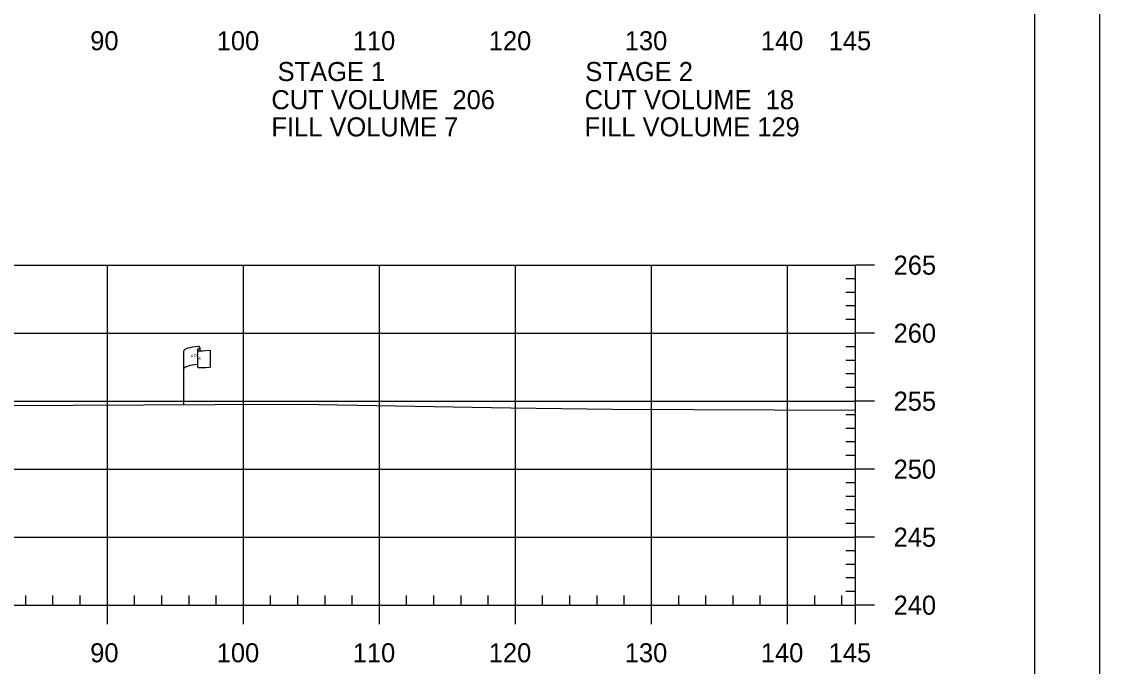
# Model space of a CAD drawing. Extents: x 1365647 to 1367999, y 387113 to 400173.
# Drawn here: x 1365977.8 to 1366057, y 390678.3 to 390725.7 of the extents above; entities that cross this region are included whole.
import ezdxf

# ---------------------------------------------------------------- set-up
doc = ezdxf.new("R2010")
doc.units = 0
for name, color, linetype in [('E_Existing ROW', 7, 'Continuous'), ('R_Axis', 7, 'Continuous'), ('R_Axis Annot', 7, 'Continuous'), ('R_Border', 7, 'Continuous'), ('R_Exist Surface', 7, 'Continuous'), ('R_Grid', 7, 'Continuous'), ('R_No Plot', 7, 'Continuous')]:
    doc.layers.add(name, color=color, linetype=linetype)

msp = doc.modelspace()

# ---------------------------------------------------------------- linework, layer by layer
at = {"layer": 'E_Existing ROW'}
for p, q in [((1365989.721, 390697.529), (1365989.721, 390701.48)), ((1365990.717, 390701.574), (1365990.717, 390701.561)), ((1365990.717, 390701.561), (1365990.717, 390700.334)), ((1365990.884, 390701.73), (1365990.884, 390701.49)), ((1365991.652, 390701.537), (1365991.652, 390700.297))]:
    msp.add_line(p, q, dxfattribs=at)
for centre, radius, start, end in [((1365990.795, 390701.575), 0.078, 88.6458, 274.28284), ((1365990.806, 390701.73), 0.0783, 263.07118, 93.95638), ((1365990.795, 390700.334), 0.0783, 180, 273.95638)]:
    msp.add_arc(centre, radius, start, end, dxfattribs=at)
for centre, major_axis, ratio, start_param, end_param in [((1365991.304, 390701.523), (-1.582, -0.043), 0.19887, 5.030368, 6.283185), ((1365992.011, 390701.639), (-1.227, -0.134), 0.052933, 0.159456, 1.268315), ((1365991.298, 390700.205), (-1.582, -0.043), 0.19887, 5.083035, 6.194897), ((1365992.011, 390700.398), (-1.227, -0.134), 0.052933, 0.159456, 1.268315)]:
    msp.add_ellipse(centre, major_axis=major_axis, ratio=ratio, start_param=start_param, end_param=end_param, dxfattribs=at)
at = {"layer": 'R_Axis'}
for p, q in [((1366039.095, 390682.787), (1366039.095, 390707.787)), ((1366040.495, 390707.787), (1366039.095, 390707.787)), ((1366039.095, 390706.787), (1366038.395, 390706.787)), ((1366039.095, 390705.787), (1366038.395, 390705.787)), ((1366039.095, 390704.787), (1366038.395, 390704.787)), ((1366039.095, 390703.787), (1366038.395, 390703.787)), ((1366040.495, 390702.787), (1366039.095, 390702.787)), ((1366039.095, 390701.787), (1366038.395, 390701.787)), ((1366039.095, 390700.787), (1366038.395, 390700.787)), ((1366039.095, 390699.787), (1366038.395, 390699.787)), ((1366039.095, 390698.787), (1366038.395, 390698.787)), ((1366040.495, 390697.787), (1366039.095, 390697.787)), ((1366039.095, 390696.787), (1366038.395, 390696.787)), ((1366039.095, 390695.787), (1366038.395, 390695.787)), ((1366039.095, 390694.787), (1366038.395, 390694.787)), ((1366039.095, 390693.787), (1366038.395, 390693.787)), ((1366040.495, 390692.787), (1366039.095, 390692.787)), ((1366039.095, 390691.787), (1366038.395, 390691.787)), ((1366039.095, 390690.787), (1366038.395, 390690.787)), ((1366039.095, 390689.787), (1366038.395, 390689.787)), ((1366039.095, 390688.787), (1366038.395, 390688.787)), ((1366040.495, 390687.787), (1366039.095, 390687.787)), ((1366039.095, 390686.787), (1366038.395, 390686.787)), ((1366039.095, 390685.787), (1366038.395, 390685.787)), ((1366039.095, 390684.787), (1366038.395, 390684.787)), ((1365978.095, 390682.787), (1365978.095, 390683.487)), ((1365980.095, 390682.787), (1365980.095, 390683.487)), ((1365982.095, 390682.787), (1365982.095, 390683.487)), ((1365986.095, 390682.787), (1365986.095, 390683.487)), ((1365988.095, 390682.787), (1365988.095, 390683.487)), ((1365990.095, 390682.787), (1365990.095, 390683.487)), ((1365992.095, 390682.787), (1365992.095, 390683.487)), ((1365996.095, 390682.787), (1365996.095, 390683.487)), ((1365998.095, 390682.787), (1365998.095, 390683.487)), ((1366000.095, 390682.787), (1366000.095, 390683.487)), ((1366002.095, 390682.787), (1366002.095, 390683.487)), ((1366006.095, 390682.787), (1366006.095, 390683.487)), ((1366008.095, 390682.787), (1366008.095, 390683.487)), ((1366010.095, 390682.787), (1366010.095, 390683.487)), ((1366012.095, 390682.787), (1366012.095, 390683.487)), ((1366016.095, 390682.787), (1366016.095, 390683.487)), ((1366018.095, 390682.787), (1366018.095, 390683.487)), ((1366020.095, 390682.787), (1366020.095, 390683.487)), ((1366022.095, 390682.787), (1366022.095, 390683.487)), ((1366026.095, 390682.787), (1366026.095, 390683.487)), ((1366028.095, 390682.787), (1366028.095, 390683.487)), ((1366030.095, 390682.787), (1366030.095, 390683.487)), ((1366032.095, 390682.787), (1366032.095, 390683.487)), ((1366036.095, 390682.787), (1366036.095, 390683.487)), ((1366038.095, 390682.787), (1366038.095, 390683.487)), ((1366039.095, 390683.787), (1366038.395, 390683.787)), ((1365749.095, 390682.787), (1366039.095, 390682.787)), ((1365984.095, 390681.387), (1365984.095, 390682.787)), ((1365994.095, 390681.387), (1365994.095, 390682.787)), ((1366004.095, 390681.387), (1366004.095, 390682.787)), ((1366014.095, 390681.387), (1366014.095, 390682.787)), ((1366024.095, 390681.387), (1366024.095, 390682.787)), ((1366034.095, 390681.387), (1366034.095, 390682.787)), ((1366039.095, 390681.387), (1366039.095, 390682.787)), ((1366040.495, 390682.787), (1366039.095, 390682.787))]:
    msp.add_line(p, q, dxfattribs=at)
at = {"layer": 'R_Border'}
msp.add_line((1366052.275, 390576.787), (1366052.275, 390782.247), dxfattribs=at)
at = {"layer": 'R_Exist Surface'}
msp.add_lwpolyline([(1365971.194, 390697.431), (1365991.967, 390697.541), (1365998.208, 390697.569), (1366013.746, 390697.302), (1366021.219, 390697.188), (1366039.095, 390697.112)], dxfattribs=at)
at = {"layer": 'R_Grid'}
for p, q in [((1365749.095, 390707.787), (1366039.095, 390707.787)), ((1365984.095, 390682.787), (1365984.095, 390707.787)), ((1365994.095, 390682.787), (1365994.095, 390707.787)), ((1366004.095, 390682.787), (1366004.095, 390707.787)), ((1366014.095, 390682.787), (1366014.095, 390707.787)), ((1366024.095, 390682.787), (1366024.095, 390707.787)), ((1366034.095, 390682.787), (1366034.095, 390707.787)), ((1366039.095, 390682.787), (1366039.095, 390707.787)), ((1365749.095, 390702.787), (1366039.095, 390702.787)), ((1365749.095, 390697.787), (1366039.095, 390697.787)), ((1365749.095, 390692.787), (1366039.095, 390692.787)), ((1365749.095, 390687.787), (1366039.095, 390687.787)), ((1365749.095, 390682.787), (1366039.095, 390682.787))]:
    msp.add_line(p, q, dxfattribs=at)
at = {"layer": 'R_No Plot'}
msp.add_lwpolyline([(1365723.687, 390786.141), (1366057.027, 390786.141), (1366057.027, 390572.804), (1365723.687, 390572.804)], close=True, dxfattribs=at)

# ---------------------------------------------------------------- texts
at = {"layer": 'E_Existing ROW'}
for s, height, rotation, p in [(' O', 0.2, 9.98841, (1365990.386, 390701.026)), ('DWB 11-9-07', 0.001, 90, (1365990.884, 390701.49)), ('R ', 0.2, 9.98841, (1365990.241, 390700.981)), ('W', 0.2, 351.17882, (1365990.716, 390700.857)), ('DWB 11-9-07', 0.001, 5.07169, (1365991.642, 390700.296)), ('DWB 11-9-07', 0.001, 90, (1365989.721, 390697.529))]:
    msp.add_text(s, height=height, rotation=rotation, dxfattribs=at).set_placement(p)
at = {"layer": 'R_Axis Annot'}
for s, p in [('90', (1365982.833, 390723.587)), ('100', (1365992.133, 390723.587)), ('110', (1366002.133, 390723.587)), ('120', (1366012.133, 390723.587)), ('130', (1366022.133, 390723.587)), ('140', (1366032.133, 390723.587)), ('145', (1366037.121, 390723.587)), ('STAGE 1', (1365996.608, 390721.322)), ('STAGE 2', (1366019.236, 390721.322)), ('CUT VOLUME  206', (1365996.152, 390719.253)), ('CUT VOLUME  18', (1366019.178, 390719.253)), ('FILL VOLUME 7', (1365996.152, 390717.253)), ('FILL VOLUME 129', (1366019.178, 390717.253)), ('265', (1366041.895, 390707.087)), ('260', (1366041.895, 390702.087)), ('255', (1366041.895, 390697.087)), ('250', (1366041.895, 390692.087)), ('245', (1366041.895, 390687.087)), ('240', (1366041.895, 390682.087)), ('90', (1365982.833, 390678.587)), ('100', (1365992.133, 390678.587)), ('110', (1366002.133, 390678.587)), ('120', (1366012.133, 390678.587)), ('130', (1366022.133, 390678.587)), ('140', (1366032.133, 390678.587)), ('145', (1366037.121, 390678.587))]:
    msp.add_text(s, height=1.4, dxfattribs=at).set_placement(p)

doc.saveas('drawing.dxf')
